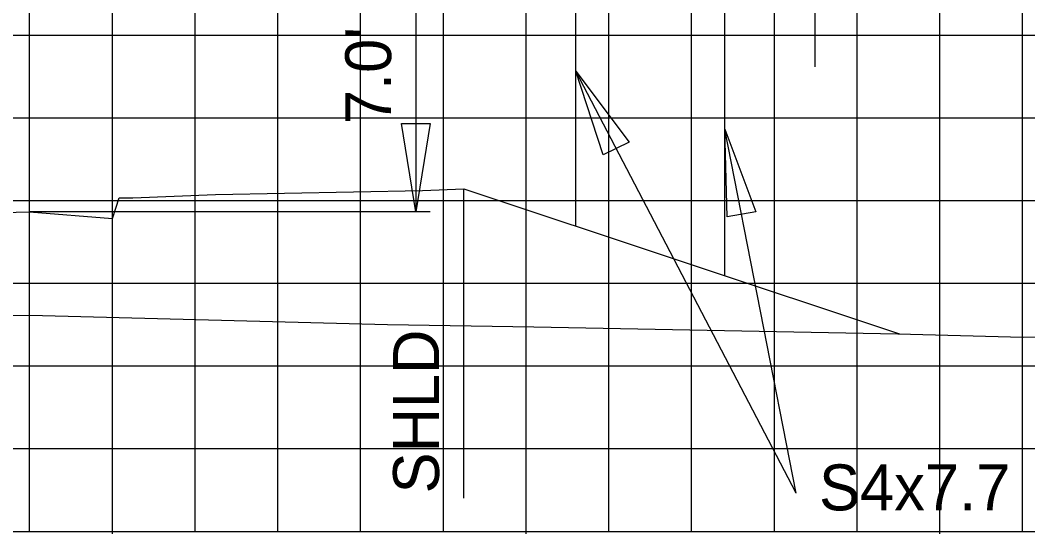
# Model space of a CAD drawing. Extents: x 2193008 to 2198143, y 1236112 to 1237864.
# Drawn here: x 2197522.48 to 2197546.83, y 1237258.05 to 1237270.47 of the extents above; entities that cross this region are included whole.
import ezdxf

# ---------------------------------------------------------------- set-up
doc = ezdxf.new("R2010")
doc.units = 0
for name, color, linetype in [('3', 7, 'Continuous'), ('60', 7, 'Continuous'), ('GSDIMS', 7, 'Continuous'), ('Level 55', 7, 'Continuous'), ('M-ROADS', 7, 'Continuous')]:
    doc.layers.add(name, color=color, linetype=linetype)

msp = doc.modelspace()

# ---------------------------------------------------------------- linework, layer by layer
at = {"layer": '3'}
for p, q in [((2197522.707, 1237265.835), (2197522.707, 1237274.331)), ((2197541.235, 1237259.031), (2197535.907, 1237269.228)), ((2197541.235, 1237259.031), (2197539.507, 1237267.833)), ((2197533.203, 1237258.906), (2197533.203, 1237266.388))]:
    msp.add_line(p, q, dxfattribs=at)
at = {"layer": '60'}
for p, q in [((2197434.707, 1237258.106), (2197564.707, 1237258.106)), ((2197524.707, 1237258.046), (2197524.707, 1237258.106)), ((2197534.707, 1237258.046), (2197534.707, 1237258.106)), ((2197544.707, 1237258.046), (2197544.707, 1237258.106))]:
    msp.add_line(p, q, dxfattribs=at)
msp.add_lwpolyline([(2197472.707, 1237264.585), (2197522.707, 1237265.835), (2197524.707, 1237265.668), (2197524.873, 1237266.168), (2197525.203, 1237266.168), (2197527.203, 1237266.248), (2197532.203, 1237266.348), (2197533.203, 1237266.388), (2197543.73, 1237262.88)], dxfattribs=at)
at = {"layer": 'GSDIMS'}
for p, q in [((2197541.685, 1237277.834), (2197541.685, 1237269.335)), ((2197532.038, 1237272.835), (2197532.038, 1237265.835)), ((2197535.907, 1237265.487), (2197535.907, 1237272.835)), ((2197539.507, 1237264.287), (2197539.507, 1237272.835)), ((2197532.385, 1237265.835), (2197522.707, 1237265.835))]:
    msp.add_line(p, q, dxfattribs=at)
for points in [[(2197535.907, 1237269.228), (2197537.196, 1237267.519), (2197536.567, 1237267.207)], [(2197532.038, 1237265.835), (2197531.691, 1237267.964), (2197532.385, 1237267.964)], [(2197539.507, 1237267.833), (2197540.258, 1237265.828), (2197539.566, 1237265.708)]]:
    msp.add_lwpolyline(points, close=True, dxfattribs=at)
at = {"layer": 'M-ROADS'}
for p, q in [((2197522.707, 1237258.106), (2197522.707, 1237318.106)), ((2197524.707, 1237258.106), (2197524.707, 1237318.106)), ((2197526.707, 1237258.106), (2197526.707, 1237318.106)), ((2197528.707, 1237258.106), (2197528.707, 1237318.106)), ((2197530.707, 1237258.106), (2197530.707, 1237318.106)), ((2197532.707, 1237258.106), (2197532.707, 1237318.106)), ((2197534.707, 1237258.106), (2197534.707, 1237318.106)), ((2197536.707, 1237258.106), (2197536.707, 1237318.106)), ((2197538.707, 1237258.106), (2197538.707, 1237318.106)), ((2197540.707, 1237258.106), (2197540.707, 1237318.106)), ((2197542.707, 1237258.106), (2197542.707, 1237318.106)), ((2197544.707, 1237258.106), (2197544.707, 1237318.106)), ((2197546.707, 1237258.106), (2197546.707, 1237318.106)), ((2197434.707, 1237270.106), (2197564.707, 1237270.106)), ((2197434.707, 1237268.106), (2197564.707, 1237268.106)), ((2197434.707, 1237266.106), (2197564.707, 1237266.106)), ((2197434.707, 1237264.106), (2197564.707, 1237264.106)), ((2197434.707, 1237262.106), (2197564.707, 1237262.106)), ((2197434.707, 1237260.106), (2197564.707, 1237260.106)), ((2197434.707, 1237258.106), (2197564.707, 1237258.106))]:
    msp.add_line(p, q, dxfattribs=at)
msp.add_lwpolyline([(2197489.087, 1237265.502), (2197500.936, 1237265.292), (2197501.352, 1237265.283), (2197501.61, 1237265.28), (2197514.154, 1237265.233), (2197515.423, 1237265.61), (2197515.831, 1237265.531), (2197516.057, 1237265.799), (2197516.62, 1237265.716), (2197518.143, 1237265.49), (2197518.224, 1237265.478), (2197518.308, 1237265.148), (2197520.478, 1237263.818), (2197520.932, 1237263.496), (2197521.135, 1237263.325), (2197521.712, 1237263.335), (2197523.017, 1237263.329), (2197531.354, 1237263.109), (2197534.895, 1237263.049), (2197543.688, 1237262.881), (2197546.725, 1237262.801), (2197548.385, 1237262.828)], dxfattribs=at)

# ---------------------------------------------------------------- texts
at = {"layer": 'Level 55'}
for s, p in [("7.0'", (2197531.445, 1237267.951)), ('SHLD', (2197532.602, 1237259.024))]:
    msp.add_text(s, height=1.1105, rotation=90, dxfattribs=at).set_placement(p)
msp.add_text('S4x7.7', height=1.1105, dxfattribs=at).set_placement((2197541.787, 1237258.614))

doc.saveas('drawing.dxf')
